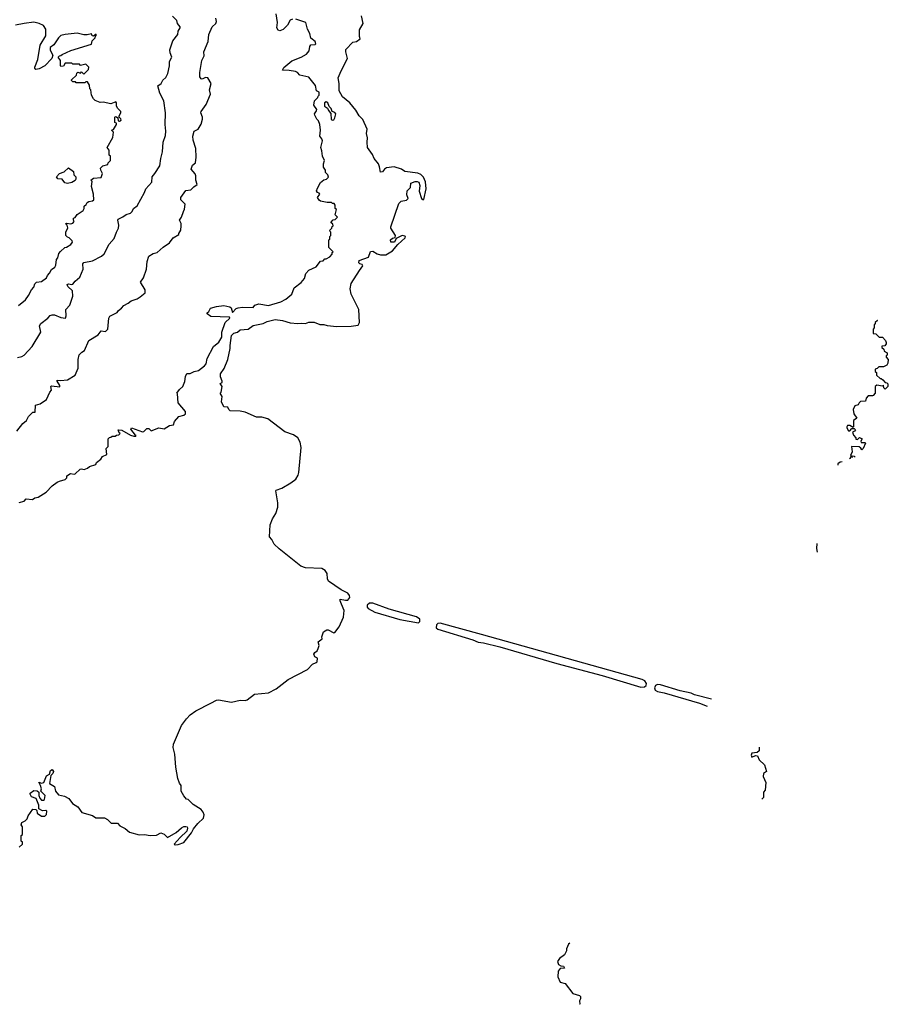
# Model space of a CAD drawing. Extents: x 1861455 to 2058065, y 200073 to 437907.
# Tile 449 of 574: x 2047155 to 2055150, y 322933 to 331991. Entities that reach past the tile are written whole.
import ezdxf

# ---------------------------------------------------------------- set-up
doc = ezdxf.new("R2010")
doc.units = 0

msp = doc.modelspace()

# ---------------------------------------------------------------- linework, layer by layer
at = {"layer": '0CON05XD'}
for points in [[(2049665, 331996.9), (2049645, 331986.2), (2049618.9, 331941.1), (2049580, 331900), (2049548.3, 331888.3), (2049533.3, 331895), (2049523.3, 331915), (2049528.8, 331965), (2049515.6, 332045)], [(2047145, 329362.5), (2047207.5, 329415), (2047237.5, 329455), (2047262.5, 329505), (2047285, 329530), (2047295, 329560), (2047310, 329575), (2047355, 329582.5), (2047402.5, 329615), (2047411.2, 329638.8), (2047430.7, 329659.3), (2047447, 329693), (2047477.5, 329715), (2047486.4, 329733.6), (2047492.5, 329785), (2047505, 329800), (2047515, 329840), (2047530.7, 329859.3), (2047570, 329895), (2047585, 329897.5), (2047625, 329922.5), (2047642.5, 329945), (2047637, 329957), (2047610, 329985), (2047595, 329990), (2047580, 330005), (2047580, 330035), (2047597.5, 330075), (2047591.7, 330101.7), (2047580, 330115), (2047585, 330120), (2047625, 330112.5), (2047645, 330117.5), (2047657.5, 330135), (2047650, 330145), (2047650, 330165), (2047665, 330170), (2047685, 330197.5), (2047740, 330235), (2047750, 330255), (2047750, 330275), (2047768.3, 330291.7), (2047775, 330310), (2047790.7, 330319.3), (2047825, 330324), (2047836, 330335), (2047833.8, 330385), (2047817, 330457), (2047821.7, 330501.7), (2047810, 330515), (2047835, 330532.5), (2047905, 330540), (2047917.5, 330575), (2047902.5, 330605), (2047900, 330625), (2047920, 330645), (2047965, 330660), (2047970, 330675), (2047990, 330695), (2047990, 330735), (2047980, 330745), (2047978.3, 330791.7), (2047960, 330815), (2048011.7, 330908.3), (2048020, 330955), (2048000, 330975), (2048018.3, 330981.7), (2048047.5, 331025), (2048045, 331040), (2048030, 331045), (2048030, 331095), (2048035, 331100), (2048047.5, 331097.5), (2048058.3, 331088.3), (2048061.7, 331061.7), (2048075, 331057.5), (2048090, 331065), (2048085, 331080), (2048070, 331095), (2048070, 331105), (2048087.5, 331132.5), (2048087.5, 331145), (2048057.5, 331175), (2048047.5, 331195), (2048047, 331227), (2048040, 331235), (2047995, 331217.5), (2047923, 331233), (2047895, 331230), (2047848.3, 331248.3), (2047833, 331263), (2047817.5, 331295), (2047810, 331345), (2047800, 331355), (2047797, 331387), (2047778.3, 331418.3), (2047765, 331420), (2047755, 331410), (2047675, 331410), (2047668.3, 331418.3), (2047645, 331420), (2047631.7, 331431.7), (2047631.7, 331438.3), (2047678.3, 331481.7), (2047681.7, 331498.3), (2047691.7, 331508.3), (2047715, 331500), (2047725, 331510), (2047745, 331490), (2047788.3, 331531.7), (2047790, 331555), (2047765, 331580), (2047715, 331570), (2047705, 331580), (2047645, 331580), (2047635, 331590), (2047575, 331590), (2047558.3, 331561.7), (2047535, 331560), (2047530, 331565), (2047530, 331615), (2047510, 331645), (2047521.7, 331658.3), (2047535, 331660), (2047545, 331670), (2047625, 331707.5), (2047817.5, 331765), (2047822.5, 331795), (2047850, 331825), (2047851.7, 331838.3), (2047860, 331845), (2047858.3, 331858.3), (2047835, 331840), (2047821.7, 331841.7), (2047815, 331860), (2047775, 331850), (2047745, 331850), (2047685, 331866), (2047575, 331855.7), (2047535, 331844), (2047512.5, 331825), (2047470.6, 331759.4), (2047436.7, 331735), (2047435, 331710), (2047460, 331665), (2047450, 331635), (2047385, 331567.5), (2047335, 331540), (2047305, 331533.3), (2047293.9, 331543.9), (2047293.3, 331555), (2047323.3, 331625), (2047342.5, 331755), (2047396.6, 331843.4), (2047394.3, 331905), (2047375, 331938), (2047335, 331955.7), (2047285, 331967.8), (2047195, 331956.5), (2047115, 331940.5)], [(2047130, 328205), (2047183.3, 328275), (2047216.4, 328303.6), (2047235, 328340), (2047275, 328380), (2047298.3, 328381.7), (2047300, 328445), (2047345, 328457.5), (2047403, 328497), (2047432.5, 328565), (2047446.4, 328583.6), (2047442.5, 328615), (2047447.5, 328622.5), (2047526, 328614), (2047526, 328625), (2047500, 328665), (2047500, 328675), (2047531.2, 328671.2), (2047595, 328678.8), (2047665, 328720), (2047694.3, 328785.7), (2047694.3, 328865), (2047701.7, 328908.3), (2047727, 328933), (2047753, 328947), (2047790.4, 329039.5), (2047878.3, 329091.7), (2047905, 329127.5), (2047945, 329122.5), (2047966.2, 329143.8), (2047976.4, 329243.6), (2047985, 329262.5), (2048053, 329297), (2048063.6, 329316.4), (2048093, 329337), (2048115, 329362.5), (2048155, 329382.5), (2048180, 329405), (2048235, 329423.3), (2048265, 329441.2), (2048310.4, 329479.5), (2048310, 329505), (2048267.5, 329575), (2048293.6, 329616.4), (2048321.2, 329695), (2048327.5, 329765), (2048343.3, 329815), (2048385, 329841.2), (2048420.7, 329849.3), (2048475, 329897.5), (2048533, 329937), (2048567, 329983), (2048620, 330015), (2048620, 330025), (2048637, 330053), (2048642.5, 330095), (2048642.5, 330115), (2048627.5, 330145), (2048645.9, 330174.1), (2048663.3, 330225), (2048673, 330247), (2048677.5, 330295), (2048638.8, 330335), (2048638.8, 330355), (2048685, 330420), (2048730, 330425), (2048757, 330453), (2048790, 330475), (2048777.5, 330515), (2048777.5, 330555), (2048771.7, 330571.7), (2048732.5, 330615), (2048746.4, 330653.6), (2048772.5, 330675), (2048780, 330725), (2048776.7, 330805), (2048751.7, 330881.7), (2048749.3, 330920.7), (2048760, 330965), (2048797.5, 330985), (2048825, 331030), (2048838.8, 331075), (2048838.8, 331095), (2048823.3, 331133.3), (2048824.5, 331145.6), (2048870.7, 331209.3), (2048912.5, 331305), (2048903.3, 331345), (2048917.5, 331405), (2048885.4, 331455.4), (2048865, 331458.1), (2048835, 331443.8), (2048825, 331447.5), (2048813.6, 331463.6), (2048812.5, 331505), (2048832.5, 331615), (2048851.7, 331658.3), (2048850, 331695), (2048889.3, 331790.7), (2048896.7, 331855), (2048927.5, 331925), (2048961.2, 331955), (2048966.7, 331975), (2048960, 332005)], [(2047135, 328882.5), (2047175, 328891.2), (2047197.5, 328905), (2047270.8, 328985), (2047348.8, 329115), (2047336.7, 329175), (2047350, 329195), (2047413.3, 329245), (2047435, 329270), (2047455, 329276.7), (2047476.4, 329276.4), (2047535, 329252.5), (2047576.4, 329243.6), (2047583.3, 329265), (2047578.8, 329325), (2047616.9, 329363.1), (2047643.6, 329446.4), (2047640, 329495), (2047597.5, 329535), (2047592.5, 329555), (2047605, 329560), (2047635, 329553.3), (2047645, 329556.7), (2047665, 329586.2), (2047707.3, 329622.7), (2047738.8, 329695), (2047737.5, 329745), (2047745, 329756.7), (2047825, 329771.2), (2047907.5, 329815), (2047933.9, 329836.1), (2047978.8, 329925), (2048025, 329977.5), (2048045, 330037.5), (2048065.8, 330074.2), (2048068.8, 330101.2), (2048057.5, 330145), (2048060, 330155), (2048104.2, 330175.8), (2048135, 330200), (2048175, 330210.6), (2048190, 330225), (2048203.3, 330255), (2048235, 330278.8), (2048305, 330402.5), (2048316.7, 330435), (2048371.4, 330495), (2048373.8, 330545), (2048400, 330575), (2048445, 330647.5), (2048454.3, 330715), (2048470.8, 330775), (2048475.7, 330865), (2048497.1, 330925), (2048500.8, 330965), (2048493.8, 331025), (2048496.2, 331135), (2048481.2, 331245), (2048444.3, 331314.3), (2048427, 331383), (2048457.5, 331405), (2048472.5, 331435), (2048500.7, 331459.3), (2048518.8, 331495), (2048533.3, 331565), (2048533.3, 331605), (2048556.7, 331645), (2048540, 331685), (2048537, 331713), (2048565, 331797.5), (2048610, 331855), (2048612.5, 331885), (2048632.5, 331915), (2048632.5, 331925), (2048607.5, 331955), (2048602.5, 331982.5), (2048563, 332023)], [(2047151.7, 324378.3), (2047180, 324405), (2047180, 324425), (2047170, 324435), (2047170, 324485), (2047180, 324495), (2047180, 324565), (2047170, 324585), (2047173.6, 324606.4), (2047205, 324620), (2047225, 324640), (2047233, 324667), (2047275, 324728.8), (2047302.5, 324725), (2047312.5, 324715), (2047315, 324690), (2047355, 324663.3), (2047387, 324663), (2047401.7, 324678.3), (2047405, 324710), (2047395, 324717.5), (2047363.6, 324713.6), (2047331.7, 324731.7), (2047330, 324765), (2047307, 324827), (2047265, 324842.5), (2047250, 324865), (2047252.5, 324875), (2047285, 324900), (2047315, 324897.5), (2047330, 324885), (2047330, 324855), (2047339.3, 324829.3), (2047355, 324812.5), (2047375, 324810), (2047382.5, 324817.5), (2047388.8, 324855), (2047350, 324895), (2047356.7, 324915), (2047346.4, 324946.4), (2047332.5, 324977.5), (2047355, 324967.5), (2047376.4, 324973.6), (2047402.5, 325035), (2047428.3, 325051.7), (2047437.5, 325085), (2047455, 325092.5), (2047466.4, 325073.6), (2047460, 325055), (2047442.5, 325037.5), (2047430, 324965), (2047475, 324937.5), (2047486.2, 324895), (2047510.8, 324860.8), (2047567, 324847), (2047607.3, 324827.3), (2047640.3, 324780.3), (2047689.6, 324749.5), (2047726.4, 324696.4), (2047825, 324670), (2047855, 324650), (2047935, 324647.5), (2047963, 324633), (2047998.3, 324598.3), (2048055, 324600), (2048077.5, 324575), (2048125, 324550), (2048165, 324518), (2048255, 324492.5), (2048305, 324496.7), (2048355, 324486.7), (2048415, 324490), (2048455, 324510), (2048485, 324497.5), (2048515, 324468.8), (2048595, 324514.4), (2048642.9, 324557.1), (2048665, 324568.1), (2048685, 324570), (2048696.7, 324565), (2048700.8, 324555), (2048693.1, 324525), (2048631.2, 324468.8), (2048576.7, 324405), (2048585, 324400), (2048615, 324404.4), (2048667.2, 324422.8), (2048735, 324510), (2048753.8, 324546.2), (2048794.1, 324595.9), (2048845.8, 324644.2), (2048852, 324675), (2048845, 324700), (2048825, 324726), (2048751.7, 324771.7), (2048705, 324817.5), (2048691.7, 324821.7), (2048665, 324850), (2048642.5, 324895), (2048642.5, 324945), (2048626.7, 324966.7), (2048611.7, 325011.7), (2048592.9, 325115), (2048583.1, 325235), (2048568.8, 325295), (2048570, 325325), (2048642.9, 325497.1), (2048689.9, 325560.1), (2048725, 325596.2), (2048775, 325631.8), (2048915, 325702.7), (2048965, 325730), (2048984.5, 325734.5), (2049105, 325712.2), (2049185, 325729.5), (2049231.7, 325728.3), (2049250, 325735), (2049315, 325787.5), (2049445, 325798), (2049515, 325833.8), (2049625, 325922), (2049805, 326014.2), (2049849.3, 326060.7), (2049885, 326076.2), (2049892, 326085), (2049896.2, 326116.2), (2049870.7, 326130.7), (2049863.3, 326155), (2049870.4, 326169.5), (2049892.5, 326185), (2049902.5, 326205), (2049910, 326235), (2049903, 326267), (2049940, 326295), (2049937.5, 326315), (2049951.7, 326358.3), (2049983, 326377), (2049995, 326377.5), (2050045, 326350), (2050055, 326352.5), (2050095, 326406.7), (2050134.3, 326495), (2050142, 326555), (2050115.7, 326615), (2050104, 326646), (2050105, 326660), (2050155, 326650), (2050175, 326652.1), (2050194.6, 326675), (2050190.7, 326695), (2050175, 326714.6), (2050115, 326745.5), (2049997.5, 326825), (2049987, 326847), (2049984, 326895), (2049968, 326925), (2049935, 326942.9), (2049785, 326948.2), (2049743.9, 326963.9), (2049541.9, 327121.9), (2049498.7, 327165), (2049475, 327210), (2049453.8, 327235), (2049460.3, 327345), (2049481.4, 327398.6), (2049511.4, 327448.6), (2049531.1, 327505), (2049531.4, 327545), (2049512.7, 327657.3), (2049516.2, 327663.8), (2049568.3, 327681.7), (2049650.7, 327729.3), (2049695.5, 327765), (2049718, 327802), (2049723.3, 327825), (2049744.4, 328055), (2049737.9, 328105), (2049715.4, 328145), (2049675, 328170.4), (2049595, 328200.9), (2049440.2, 328320.2), (2049385, 328333.9), (2049335, 328334.7), (2049229.1, 328379.1), (2049185, 328390.9), (2049093.6, 328393.6), (2049080, 328405), (2049070, 328425), (2049035, 328430), (2049012.5, 328475), (2049020, 328525), (2049000, 328555), (2049010, 328565), (2049020, 328615), (2049000, 328645), (2049018.3, 328651.7), (2049020, 328665), (2049002.5, 328705), (2049003.3, 328733.3), (2049038.3, 328781.7), (2049072, 328865), (2049091.9, 328965), (2049092.5, 328995), (2049103.8, 329085), (2049125, 329107.5), (2049160, 329115), (2049183, 329137), (2049257, 329143), (2049303, 329177), (2049395, 329196.7), (2049434.2, 329215.8), (2049505, 329231.9), (2049572.5, 329225), (2049645, 329201.8), (2049715, 329196.9), (2049745, 329200.5), (2049785, 329195.8), (2049815, 329208.8), (2049865, 329207.1), (2049916.8, 329186.8), (2049955, 329187.7), (2049985, 329178.5), (2050075, 329167.1), (2050205, 329170.4), (2050269.5, 329180.5), (2050283.9, 329206.1), (2050275.7, 329325.7), (2050206.8, 329465), (2050195.3, 329515), (2050207.3, 329565), (2050282.5, 329685), (2050313.8, 329725), (2050307.3, 329737.3), (2050285, 329743.8), (2050276.2, 329755), (2050278.8, 329775), (2050364.6, 329805.4), (2050385, 329858), (2050405, 329860), (2050445.4, 329835.4), (2050475, 329826.2), (2050525, 329828.2), (2050587.3, 329865), (2050636.1, 329923.9), (2050704.3, 329985), (2050705.7, 329995), (2050699.7, 329999.7), (2050675, 330004.2), (2050621.2, 329978.8), (2050605.8, 329944.2), (2050570, 329945), (2050567.5, 329965), (2050585, 329980), (2050611.7, 329988.3), (2050613.8, 330005), (2050571.8, 330071.8), (2050570.9, 330085), (2050645, 330300), (2050665, 330320), (2050715, 330330), (2050730, 330345), (2050718.3, 330378.3), (2050720, 330415), (2050751.7, 330448.3), (2050755, 330486.2), (2050795, 330502.2), (2050815, 330502.2), (2050827.5, 330495), (2050836.8, 330465), (2050832.9, 330412.9), (2050852, 330345), (2050865, 330336.2), (2050875, 330337.5), (2050896.5, 330435), (2050888.9, 330499), (2050870.7, 330540.7), (2050846.9, 330566.9), (2050819.3, 330579.3), (2050700, 330595), (2050670, 330615), (2050603, 330637), (2050531.3, 330628.7), (2050513.3, 330616.7), (2050495, 330591.2), (2050475, 330587.5), (2050467.9, 330637.9), (2050456.9, 330665), (2050417.3, 330715), (2050401.2, 330751.2), (2050356.7, 330815), (2050352, 330865), (2050357.1, 330905), (2050345.8, 330945), (2050354, 330985), (2050313.6, 331073.6), (2050280, 331105), (2050247.6, 331157.6), (2050194, 331225), (2050125, 331280), (2050096.7, 331335), (2050096.4, 331403.6), (2050086, 331455), (2050115, 331520), (2050172, 331635), (2050156.7, 331695), (2050157.5, 331715), (2050220, 331785), (2050255, 331790), (2050290, 331815), (2050282.5, 331835), (2050283.6, 331896.4), (2050317.5, 331955), (2050300, 332025)], [(2048967.3, 329352.7), (2049035, 329362.5), (2049090.3, 329350.3), (2049101.5, 329341.5), (2049115, 329297.5), (2049146.7, 329333.3), (2049165, 329341.1), (2049206.1, 329346.1), (2049305, 329343.8), (2049320, 329365), (2049355, 329376.2), (2049445, 329360), (2049560, 329395), (2049605, 329420), (2049660, 329465), (2049680, 329525), (2049746.4, 329573.6), (2049775, 329610), (2049790, 329655), (2049815, 329687.5), (2049885, 329717.5), (2049925, 329770), (2049948.3, 329771.7), (2049965, 329790), (2049975, 329790), (2050009.3, 329810.7), (2050030, 329835), (2050031.7, 329848.3), (2050040, 329855), (2050000, 329895), (2050000, 329965), (2050008.3, 329971.7), (2050010, 329995), (2050020, 330005), (2050020, 330035), (2050011.7, 330041.7), (2050010, 330055), (2050028.3, 330071.7), (2050031.7, 330088.3), (2050040, 330095), (2050038.3, 330108.3), (2050020, 330125), (2050041.7, 330148.3), (2050058.3, 330151.7), (2050080, 330175), (2050060, 330195), (2050070, 330245), (2050060, 330255), (2050060, 330285), (2050048.3, 330298.3), (2050035, 330300), (2050025, 330310), (2049985, 330310), (2049925, 330322.5), (2049910.7, 330330.7), (2049897.5, 330355), (2049917.5, 330385), (2049910, 330395), (2049895, 330400), (2049887.5, 330415), (2049895, 330440), (2049925, 330492.5), (2049953, 330517), (2049980, 330525), (2049997, 330543), (2049990, 330565), (2049970, 330585), (2049970, 330605), (2049950, 330635), (2049950, 330665), (2049960, 330695), (2049942.5, 330735), (2049937.5, 330785), (2049927.5, 330815), (2049941.2, 330875), (2049935.9, 330895.9), (2049918.3, 330918.3), (2049923.3, 330975), (2049916.4, 331026.4), (2049905, 331060), (2049890, 331075), (2049873, 331113), (2049870, 331125), (2049888.3, 331151.7), (2049890, 331165), (2049862.5, 331205), (2049870, 331245), (2049900, 331275), (2049901.7, 331288.3), (2049910, 331295), (2049910, 331325), (2049886.7, 331336.7), (2049877.5, 331385), (2049815, 331463.3), (2049735, 331480.6), (2049713.5, 331503.5), (2049695, 331512.9), (2049635, 331524), (2049573.8, 331525), (2049585, 331551.2), (2049659.1, 331610.9), (2049746.7, 331645), (2049793.8, 331675), (2049820, 331705), (2049826.2, 331745), (2049835, 331760), (2049875, 331761.2), (2049881.2, 331768.8), (2049875, 331790), (2049835, 331820), (2049826.7, 331865), (2049803.3, 331905), (2049790, 331965), (2049696.7, 331996.7)], [(2050035, 331067.5), (2050045, 331070.8), (2050055, 331086.7), (2050064, 331125), (2050055, 331137.5), (2050032.5, 331145), (2050020.8, 331175), (2050002.3, 331192.3), (2049992, 331225), (2049975, 331234), (2049961.2, 331225), (2049960, 331195), (2049987.5, 331177.5), (2049996.2, 331155), (2050018, 331128), (2050023, 331073), (2050035, 331067.5)], [(2047595, 330483.3), (2047570.7, 330490.7), (2047545, 330523.3), (2047505, 330527.5), (2047493.3, 330545), (2047520, 330575), (2047565, 330592.5), (2047605, 330626.7), (2047650, 330595), (2047652.5, 330565), (2047672.5, 330545), (2047673.3, 330525), (2047665, 330512.5), (2047635, 330492.5), (2047595, 330483.3)], [(2047151.7, 327548.3), (2047195, 327562.5), (2047215, 327582.5), (2047271.7, 327578.3), (2047295, 327592.5), (2047325, 327597.5), (2047400, 327645), (2047455, 327702.5), (2047500, 327735), (2047523, 327747), (2047575, 327760), (2047590, 327775), (2047590, 327795), (2047623, 327817), (2047655, 327810), (2047667, 327813), (2047713, 327857), (2047725, 327860), (2047747, 327853), (2047780, 327865), (2047798.3, 327881.7), (2047855, 327900), (2047861.7, 327918.3), (2047903, 327947), (2047917, 327973), (2047958.3, 327991.7), (2047950, 328045), (2047970, 328065), (2047970, 328135), (2047981.7, 328148.3), (2047995, 328150), (2048005, 328160), (2048035, 328160), (2048045, 328170), (2048068.3, 328171.7), (2048080, 328185), (2048071.7, 328191.7), (2048061.7, 328218.3), (2048095, 328213.3), (2048175, 328170), (2048205, 328160), (2048225, 328160), (2048227.5, 328165), (2048220, 328170), (2048177.5, 328225), (2048183, 328237), (2048285, 328200), (2048298.3, 328201.7), (2048325, 328230), (2048345, 328230), (2048365, 328210), (2048435, 328237.5), (2048485, 328227.5), (2048533, 328257), (2048570, 328265), (2048580, 328295), (2048620.7, 328339.3), (2048665, 328352.5), (2048680, 328365), (2048680, 328385), (2048612.5, 328465), (2048607.5, 328547.5), (2048600, 328555), (2048625, 328590), (2048657.5, 328615), (2048676.4, 328663.6), (2048680.7, 328709.3), (2048693.6, 328736.4), (2048725, 328736.7), (2048760, 328755), (2048800, 328765), (2048856.7, 328805), (2048870, 328825), (2048880, 328875), (2048937.5, 328985), (2048986.7, 329025), (2049015, 329070), (2049016.2, 329115), (2049047.1, 329205), (2049089.4, 329245), (2049085.5, 329255.5), (2048915, 329260.4), (2048880, 329285), (2048880, 329295), (2048895, 329307.1), (2048912.7, 329337.3), (2048967.3, 329352.7)], [(2055046.8, 329227.6), (2055050, 329225), (2055030, 329205), (2055030, 329195), (2055020, 329185), (2055020, 329155), (2055010, 329145), (2055010, 329105), (2055035, 329100), (2055065, 329070), (2055095, 329070), (2055125, 329040), (2055131.7, 329021.7), (2055131.7, 329008.3), (2055118.3, 328991.7), (2055091.7, 328988.3), (2055090, 328975), (2055108.3, 328958.3), (2055111.7, 328941.7), (2055140, 328925), (2055140, 328905), (2055131.7, 328898.3), (2055130, 328885), (2055150, 328865), (2055145, 328830), (2055136.4, 328813.6), (2055105, 328797.5), (2055061.7, 328798.3), (2055048.3, 328781.7), (2055030, 328775), (2055030, 328755), (2055040, 328745), (2055041.7, 328721.7), (2055075, 328690), (2055085, 328690), (2055098.3, 328678.3), (2055121.7, 328651.7), (2055135, 328650), (2055145, 328640), (2055146.7, 328615), (2055122.5, 328592.5), (2055110, 328605), (2055105, 328630), (2055095, 328620), (2055045, 328630), (2055030, 328615), (2055030, 328555), (2055010, 328535), (2055005, 328530), (2054965, 328530), (2054945, 328510), (2054938.8, 328481.2), (2054895, 328478), (2054882.7, 328467.3), (2054873.6, 328446.4), (2054841.2, 328438.8), (2054826.2, 328405), (2054833.3, 328365), (2054860, 328325), (2054830, 328305), (2054830, 328245), (2054825, 328240), (2054795, 328257.5), (2054775, 328256.7), (2054767.5, 328245), (2054767.5, 328235), (2054785, 328210), (2054795, 328210), (2054815, 328230), (2054835, 328230), (2054848.3, 328218.3), (2054840, 328205), (2054820, 328195), (2054830, 328170), (2054850, 328145), (2054851.7, 328131.7), (2054865, 328130), (2054885, 328147.5), (2054910, 328135), (2054897.5, 328115), (2054900.7, 328100.7), (2054935, 328100), (2054940, 328095), (2054920, 328045), (2054905, 328032.5), (2054898.3, 328048.3), (2054881.7, 328061.7), (2054810, 328065), (2054817.5, 328015), (2054803, 327983), (2054835, 327976.7), (2054845.8, 327966.5)], [(2054821.5, 327963.5), (2054815, 327970), (2054805, 327970), (2054796.4, 327954.5), (2054791.5, 327952.3)], [(2054725, 327922.5), (2054708.3, 327921.7), (2054686.7, 327905), (2054685.1, 327892.6)], [(2054492.2, 327173.4), (2054492.1, 327172.3), (2054490, 327125), (2054494.9, 327091.8)], [(2050825, 326441.2), (2050839.1, 326455), (2050837.3, 326475), (2050807.8, 326497.8), (2050555, 326567.8), (2050405, 326624), (2050375, 326624.7), (2050354.2, 326605), (2050354.1, 326585), (2050363.1, 326573.1), (2050425, 326541.9), (2050655, 326473.2), (2050825, 326441.2)], [(2052871.7, 325851.7), (2052905, 325852.7), (2052921.2, 325865), (2052924, 325885), (2052908.9, 325908.9), (2052885, 325920.8), (2051404.7, 326335.3), (2051025, 326438.8), (2051005, 326437.2), (2050992.8, 326425), (2050988.5, 326395), (2051003, 326383), (2051325, 326286.8), (2051375, 326263.5), (2051425, 326258.2), (2051575, 326220.8), (2052099.7, 326069.7), (2052517, 325957), (2052871.7, 325851.7)], [(2053521.2, 325741.7), (2053365, 325780.4), (2053333.9, 325793.9), (2053235, 325817.1), (2053053.4, 325873.4), (2053025.4, 325875.4), (2053006.4, 325865), (2052998, 325845), (2053005, 325824.4), (2053025, 325810.4), (2053087.6, 325797.6), (2053411.9, 325701.9), (2053483.7, 325676.7)], [(2053960, 325299.9), (2053960, 325265), (2053941.7, 325248.3), (2053895, 325242.5), (2053886.7, 325225), (2053895, 325207.5), (2053928.3, 325221.7), (2053945, 325220), (2053961.7, 325181.7), (2054010, 325135), (2054027.5, 325075), (2054000, 325055), (2053998.3, 325028.3), (2054022.5, 324975), (2054016.7, 324903.3), (2054002.5, 324885), (2054000, 324835), (2053984.5, 324819.5)], [(2052217.7, 323495.2), (2052207.5, 323485), (2052187.5, 323445), (2052186.7, 323425), (2052170.7, 323389.3), (2052125, 323353.3), (2052105, 323327.5), (2052115, 323300), (2052135, 323287.5), (2052160, 323285), (2052170, 323265), (2052128.8, 323261.2), (2052112.6, 323237.4), (2052107.5, 323185), (2052128.3, 323138.3), (2052175, 323123.3), (2052245, 323031.4), (2052307.5, 323015), (2052316.7, 323005), (2052316.7, 322985), (2052306.7, 322965), (2052310, 322935), (2052309.1, 322933.2)]]:
    msp.add_lwpolyline(points, dxfattribs=at)

doc.saveas('drawing.dxf')
